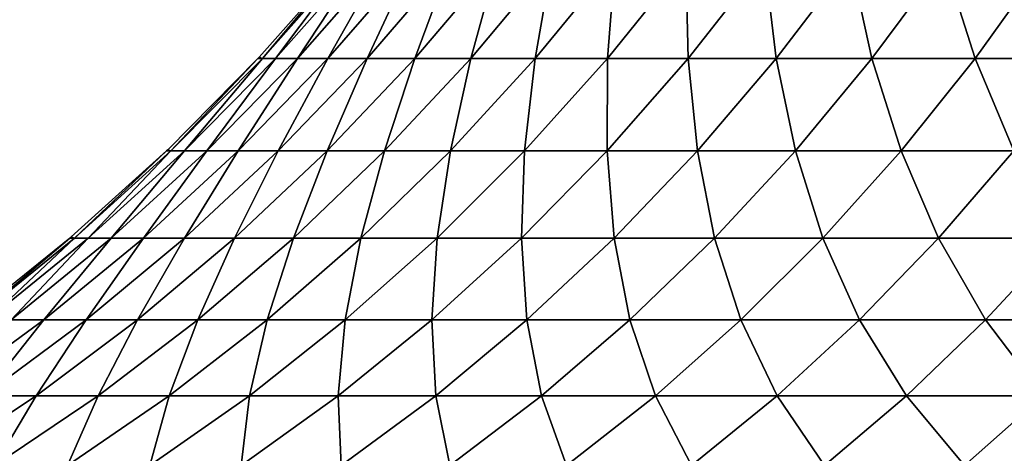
# Model space of a CAD drawing. Header units: millimetres. Extents: x -1052 to 2807, y 2 to 2368.
# Tile 961 of 1056: x -937.466 to -935.35, y 1299.146 to 1300.077. Entities that reach past the tile are written whole.
import ezdxf

# ---------------------------------------------------------------- set-up
doc = ezdxf.new("R2010")
doc.units = ezdxf.units.MM
doc.header["$LTSCALE"] = 41.718519
doc.layers.add('86', color=7, linetype='CONTINUOUS')

msp = doc.modelspace()

# ---------------------------------------------------------------- linework, layer by layer
at = {"layer": '86', "color": 7, "linetype": 'CONTINUOUS'}
for points in [[(-936.9511, 1299.9959), (-936.944, 1299.9934, 0.3898), (-936.768, 1300.2026), (-936.9511, 1299.9959)], [(-936.944, 1299.9934, 0.3898), (-936.9157, 1299.9934, 0.7788), (-936.7588, 1300.2026, 0.3809), (-936.944, 1299.9934, 0.3898)], [(-936.768, 1300.2026), (-936.944, 1299.9934, 0.3898), (-936.7588, 1300.2026, 0.3809), (-936.768, 1300.2026)], [(-936.9157, 1299.9934, 0.7788), (-936.8687, 1299.9934, 1.1659), (-936.7312, 1300.2026, 0.7609), (-936.9157, 1299.9934, 0.7788)], [(-936.7588, 1300.2026, 0.3809), (-936.9157, 1299.9934, 0.7788), (-936.7312, 1300.2026, 0.7609), (-936.7588, 1300.2026, 0.3809)], [(-936.8687, 1299.9934, 1.1659), (-936.8031, 1299.9934, 1.5502), (-936.6853, 1300.2026, 1.1391), (-936.8687, 1299.9934, 1.1659)], [(-936.7312, 1300.2026, 0.7609), (-936.8687, 1299.9934, 1.1659), (-936.6853, 1300.2026, 1.1391), (-936.7312, 1300.2026, 0.7609)], [(-936.8031, 1299.9934, 1.5502), (-936.7189, 1299.9934, 1.931), (-936.6212, 1300.2026, 1.5146), (-936.8031, 1299.9934, 1.5502)], [(-936.6853, 1300.2026, 1.1391), (-936.8031, 1299.9934, 1.5502), (-936.6212, 1300.2026, 1.5146), (-936.6853, 1300.2026, 1.1391)], [(-936.7189, 1299.9934, 1.931), (-936.6165, 1299.9934, 2.3072), (-936.539, 1300.2026, 1.8866), (-936.7189, 1299.9934, 1.931)], [(-936.6212, 1300.2026, 1.5146), (-936.7189, 1299.9934, 1.931), (-936.539, 1300.2026, 1.8866), (-936.6212, 1300.2026, 1.5146)], [(-936.6165, 1299.9934, 2.3072), (-936.496, 1299.9934, 2.6781), (-936.4389, 1300.2026, 2.2542), (-936.6165, 1299.9934, 2.3072)], [(-936.539, 1300.2026, 1.8866), (-936.6165, 1299.9934, 2.3072), (-936.4389, 1300.2026, 2.2542), (-936.539, 1300.2026, 1.8866)], [(-936.496, 1299.9934, 2.6781), (-936.3577, 1299.9934, 3.0427), (-936.3211, 1300.2026, 2.6166), (-936.496, 1299.9934, 2.6781)], [(-936.4389, 1300.2026, 2.2542), (-936.496, 1299.9934, 2.6781), (-936.3211, 1300.2026, 2.6166), (-936.4389, 1300.2026, 2.2542)], [(-936.3577, 1299.9934, 3.0427), (-936.202, 1299.9934, 3.4002), (-936.186, 1300.2026, 2.9728), (-936.3577, 1299.9934, 3.0427)], [(-936.3211, 1300.2026, 2.6166), (-936.3577, 1299.9934, 3.0427), (-936.186, 1300.2026, 2.9728), (-936.3211, 1300.2026, 2.6166)], [(-936.202, 1299.9934, 3.4002), (-936.0291, 1299.9934, 3.7498), (-936.0339, 1300.2026, 3.3221), (-936.202, 1299.9934, 3.4002)], [(-936.186, 1300.2026, 2.9728), (-936.202, 1299.9934, 3.4002), (-936.0339, 1300.2026, 3.3221), (-936.186, 1300.2026, 2.9728)], [(-936.0339, 1300.2026, 3.3221), (-936.0291, 1299.9934, 3.7498), (-935.865, 1300.2026, 3.6636), (-936.0339, 1300.2026, 3.3221)], [(-936.0291, 1299.9934, 3.7498), (-935.8396, 1299.9934, 4.0906), (-935.865, 1300.2026, 3.6636), (-936.0291, 1299.9934, 3.7498)], [(-935.865, 1300.2026, 3.6636), (-935.8396, 1299.9934, 4.0906), (-935.6799, 1300.2026, 3.9966), (-935.865, 1300.2026, 3.6636)], [(-935.8396, 1299.9934, 4.0906), (-935.6339, 1299.9934, 4.4218), (-935.6799, 1300.2026, 3.9966), (-935.8396, 1299.9934, 4.0906)], [(-935.6799, 1300.2026, 3.9966), (-935.6339, 1299.9934, 4.4218), (-935.4789, 1300.2026, 4.3202), (-935.6799, 1300.2026, 3.9966)], [(-935.6339, 1299.9934, 4.4218), (-935.4124, 1299.9934, 4.7427), (-935.4789, 1300.2026, 4.3202), (-935.6339, 1299.9934, 4.4218)], [(-935.4789, 1300.2026, 4.3202), (-935.4124, 1299.9934, 4.7427), (-935.2624, 1300.2026, 4.6338), (-935.4789, 1300.2026, 4.3202)], [(-935.4124, 1299.9934, 4.7427), (-935.1756, 1299.9934, 5.0526), (-935.2624, 1300.2026, 4.6338), (-935.4124, 1299.9934, 4.7427)], [(-937.1475, 1299.7974), (-937.1405, 1299.7949, 0.3993), (-936.9534, 1299.9934), (-937.1475, 1299.7974)], [(-937.1405, 1299.7949, 0.3993), (-937.1115, 1299.7949, 0.7977), (-936.944, 1299.9934, 0.3898), (-937.1405, 1299.7949, 0.3993)], [(-936.9534, 1299.9934), (-937.1405, 1299.7949, 0.3993), (-936.944, 1299.9934, 0.3898), (-936.9534, 1299.9934)], [(-937.1115, 1299.7949, 0.7977), (-937.0634, 1299.7949, 1.1943), (-936.9157, 1299.9934, 0.7788), (-937.1115, 1299.7949, 0.7977)], [(-936.944, 1299.9934, 0.3898), (-937.1115, 1299.7949, 0.7977), (-936.9157, 1299.9934, 0.7788), (-936.944, 1299.9934, 0.3898)], [(-937.0634, 1299.7949, 1.1943), (-936.9961, 1299.7949, 1.588), (-936.8687, 1299.9934, 1.1659), (-937.0634, 1299.7949, 1.1943)], [(-936.9157, 1299.9934, 0.7788), (-937.0634, 1299.7949, 1.1943), (-936.8687, 1299.9934, 1.1659), (-936.9157, 1299.9934, 0.7788)], [(-936.9961, 1299.7949, 1.588), (-936.9099, 1299.7949, 1.9781), (-936.8031, 1299.9934, 1.5502), (-936.9961, 1299.7949, 1.588)], [(-936.8687, 1299.9934, 1.1659), (-936.9961, 1299.7949, 1.588), (-936.8031, 1299.9934, 1.5502), (-936.8687, 1299.9934, 1.1659)], [(-936.9534, 1299.9934), (-936.944, 1299.9934, 0.3898), (-936.9511, 1299.9959), (-936.9534, 1299.9934)], [(-936.9099, 1299.7949, 1.9781), (-936.805, 1299.7949, 2.3635), (-936.7189, 1299.9934, 1.931), (-936.9099, 1299.7949, 1.9781)], [(-936.8031, 1299.9934, 1.5502), (-936.9099, 1299.7949, 1.9781), (-936.7189, 1299.9934, 1.931), (-936.8031, 1299.9934, 1.5502)], [(-936.805, 1299.7949, 2.3635), (-936.6816, 1299.7949, 2.7434), (-936.6165, 1299.9934, 2.3072), (-936.805, 1299.7949, 2.3635)], [(-936.7189, 1299.9934, 1.931), (-936.805, 1299.7949, 2.3635), (-936.6165, 1299.9934, 2.3072), (-936.7189, 1299.9934, 1.931)], [(-936.6816, 1299.7949, 2.7434), (-936.5399, 1299.7949, 3.1169), (-936.496, 1299.9934, 2.6781), (-936.6816, 1299.7949, 2.7434)], [(-936.6165, 1299.9934, 2.3072), (-936.6816, 1299.7949, 2.7434), (-936.496, 1299.9934, 2.6781), (-936.6165, 1299.9934, 2.3072)], [(-936.5399, 1299.7949, 3.1169), (-936.3804, 1299.7949, 3.4831), (-936.3577, 1299.9934, 3.0427), (-936.5399, 1299.7949, 3.1169)], [(-936.496, 1299.9934, 2.6781), (-936.5399, 1299.7949, 3.1169), (-936.3577, 1299.9934, 3.0427), (-936.496, 1299.9934, 2.6781)], [(-936.3804, 1299.7949, 3.4831), (-936.2033, 1299.7949, 3.8412), (-936.202, 1299.9934, 3.4002), (-936.3804, 1299.7949, 3.4831)], [(-936.3577, 1299.9934, 3.0427), (-936.3804, 1299.7949, 3.4831), (-936.202, 1299.9934, 3.4002), (-936.3577, 1299.9934, 3.0427)], [(-936.2033, 1299.7949, 3.8412), (-936.0092, 1299.7949, 4.1903), (-936.0291, 1299.9934, 3.7498), (-936.2033, 1299.7949, 3.8412)], [(-936.202, 1299.9934, 3.4002), (-936.2033, 1299.7949, 3.8412), (-936.0291, 1299.9934, 3.7498), (-936.202, 1299.9934, 3.4002)], [(-936.0291, 1299.9934, 3.7498), (-936.0092, 1299.7949, 4.1903), (-935.8396, 1299.9934, 4.0906), (-936.0291, 1299.9934, 3.7498)], [(-936.0092, 1299.7949, 4.1903), (-935.7984, 1299.7949, 4.5296), (-935.8396, 1299.9934, 4.0906), (-936.0092, 1299.7949, 4.1903)], [(-935.8396, 1299.9934, 4.0906), (-935.7984, 1299.7949, 4.5296), (-935.6339, 1299.9934, 4.4218), (-935.8396, 1299.9934, 4.0906)], [(-935.7984, 1299.7949, 4.5296), (-935.5715, 1299.7949, 4.8584), (-935.6339, 1299.9934, 4.4218), (-935.7984, 1299.7949, 4.5296)], [(-935.6339, 1299.9934, 4.4218), (-935.5715, 1299.7949, 4.8584), (-935.4124, 1299.9934, 4.7427), (-935.6339, 1299.9934, 4.4218)], [(-935.5715, 1299.7949, 4.8584), (-935.329, 1299.7949, 5.1758), (-935.4124, 1299.9934, 4.7427), (-935.5715, 1299.7949, 4.8584)], [(-935.4124, 1299.9934, 4.7427), (-935.329, 1299.7949, 5.1758), (-935.1756, 1299.9934, 5.0526), (-935.4124, 1299.9934, 4.7427)], [(-937.1501, 1299.7949), (-937.1405, 1299.7949, 0.3993), (-937.1475, 1299.7974), (-937.1501, 1299.7949)], [(-937.3547, 1299.6102), (-937.3477, 1299.6077, 0.4094), (-937.1501, 1299.7949), (-937.3547, 1299.6102)], [(-937.3477, 1299.6077, 0.4094), (-937.3181, 1299.6077, 0.8178), (-937.1405, 1299.7949, 0.3993), (-937.3477, 1299.6077, 0.4094)], [(-937.1501, 1299.7949), (-937.3477, 1299.6077, 0.4094), (-937.1405, 1299.7949, 0.3993), (-937.1501, 1299.7949)], [(-937.3181, 1299.6077, 0.8178), (-937.2687, 1299.6077, 1.2243), (-937.1115, 1299.7949, 0.7977), (-937.3181, 1299.6077, 0.8178)], [(-937.1405, 1299.7949, 0.3993), (-937.3181, 1299.6077, 0.8178), (-937.1115, 1299.7949, 0.7977), (-937.1405, 1299.7949, 0.3993)], [(-937.2687, 1299.6077, 1.2243), (-937.1998, 1299.6077, 1.6279), (-937.0634, 1299.7949, 1.1943), (-937.2687, 1299.6077, 1.2243)], [(-937.1115, 1299.7949, 0.7977), (-937.2687, 1299.6077, 1.2243), (-937.0634, 1299.7949, 1.1943), (-937.1115, 1299.7949, 0.7977)], [(-937.1998, 1299.6077, 1.6279), (-937.1114, 1299.6077, 2.0277), (-936.9961, 1299.7949, 1.588), (-937.1998, 1299.6077, 1.6279)], [(-937.0634, 1299.7949, 1.1943), (-937.1998, 1299.6077, 1.6279), (-936.9961, 1299.7949, 1.588), (-937.0634, 1299.7949, 1.1943)], [(-937.1114, 1299.6077, 2.0277), (-937.0038, 1299.6077, 2.4228), (-936.9099, 1299.7949, 1.9781), (-937.1114, 1299.6077, 2.0277)], [(-936.9961, 1299.7949, 1.588), (-937.1114, 1299.6077, 2.0277), (-936.9099, 1299.7949, 1.9781), (-936.9961, 1299.7949, 1.588)], [(-937.0038, 1299.6077, 2.4228), (-936.8773, 1299.6077, 2.8123), (-936.805, 1299.7949, 2.3635), (-937.0038, 1299.6077, 2.4228)], [(-936.9099, 1299.7949, 1.9781), (-937.0038, 1299.6077, 2.4228), (-936.805, 1299.7949, 2.3635), (-936.9099, 1299.7949, 1.9781)], [(-936.8773, 1299.6077, 2.8123), (-936.7321, 1299.6077, 3.1951), (-936.6816, 1299.7949, 2.7434), (-936.8773, 1299.6077, 2.8123)], [(-936.805, 1299.7949, 2.3635), (-936.8773, 1299.6077, 2.8123), (-936.6816, 1299.7949, 2.7434), (-936.805, 1299.7949, 2.3635)], [(-936.7321, 1299.6077, 3.1951), (-936.5686, 1299.6077, 3.5706), (-936.5399, 1299.7949, 3.1169), (-936.7321, 1299.6077, 3.1951)], [(-936.6816, 1299.7949, 2.7434), (-936.7321, 1299.6077, 3.1951), (-936.5399, 1299.7949, 3.1169), (-936.6816, 1299.7949, 2.7434)], [(-936.5686, 1299.6077, 3.5706), (-936.3871, 1299.6077, 3.9376), (-936.3804, 1299.7949, 3.4831), (-936.5686, 1299.6077, 3.5706)], [(-936.5399, 1299.7949, 3.1169), (-936.5686, 1299.6077, 3.5706), (-936.3804, 1299.7949, 3.4831), (-936.5399, 1299.7949, 3.1169)], [(-936.3871, 1299.6077, 3.9376), (-936.1881, 1299.6077, 4.2955), (-936.2033, 1299.7949, 3.8412), (-936.3871, 1299.6077, 3.9376)], [(-936.3804, 1299.7949, 3.4831), (-936.3871, 1299.6077, 3.9376), (-936.2033, 1299.7949, 3.8412), (-936.3804, 1299.7949, 3.4831)], [(-936.2033, 1299.7949, 3.8412), (-936.1881, 1299.6077, 4.2955), (-936.0092, 1299.7949, 4.1903), (-936.2033, 1299.7949, 3.8412)], [(-936.1881, 1299.6077, 4.2955), (-935.972, 1299.6077, 4.6433), (-936.0092, 1299.7949, 4.1903), (-936.1881, 1299.6077, 4.2955)], [(-936.0092, 1299.7949, 4.1903), (-935.972, 1299.6077, 4.6433), (-935.7984, 1299.7949, 4.5296), (-936.0092, 1299.7949, 4.1903)], [(-935.972, 1299.6077, 4.6433), (-935.7394, 1299.6077, 4.9803), (-935.7984, 1299.7949, 4.5296), (-935.972, 1299.6077, 4.6433)], [(-935.7984, 1299.7949, 4.5296), (-935.7394, 1299.6077, 4.9803), (-935.5715, 1299.7949, 4.8584), (-935.7984, 1299.7949, 4.5296)], [(-935.7394, 1299.6077, 4.9803), (-935.4908, 1299.6077, 5.3057), (-935.5715, 1299.7949, 4.8584), (-935.7394, 1299.6077, 4.9803)], [(-935.5715, 1299.7949, 4.8584), (-935.4908, 1299.6077, 5.3057), (-935.329, 1299.7949, 5.1758), (-935.5715, 1299.7949, 4.8584)], [(-935.4908, 1299.6077, 5.3057), (-935.2267, 1299.6077, 5.6187), (-935.329, 1299.7949, 5.1758), (-935.4908, 1299.6077, 5.3057)], [(-937.572, 1299.4349), (-937.5651, 1299.4323, 0.4199), (-937.3576, 1299.6077), (-937.572, 1299.4349)], [(-937.5651, 1299.4323, 0.4199), (-937.5347, 1299.4323, 0.8388), (-937.3477, 1299.6077, 0.4094), (-937.5651, 1299.4323, 0.4199)], [(-937.3576, 1299.6077), (-937.5651, 1299.4323, 0.4199), (-937.3477, 1299.6077, 0.4094), (-937.3576, 1299.6077)], [(-937.5347, 1299.4323, 0.8388), (-937.4841, 1299.4323, 1.2557), (-937.3181, 1299.6077, 0.8178), (-937.5347, 1299.4323, 0.8388)], [(-937.3477, 1299.6077, 0.4094), (-937.5347, 1299.4323, 0.8388), (-937.3181, 1299.6077, 0.8178), (-937.3477, 1299.6077, 0.4094)], [(-937.4841, 1299.4323, 1.2557), (-937.4134, 1299.4323, 1.6697), (-937.2687, 1299.6077, 1.2243), (-937.4841, 1299.4323, 1.2557)], [(-937.3181, 1299.6077, 0.8178), (-937.4841, 1299.4323, 1.2557), (-937.2687, 1299.6077, 1.2243), (-937.3181, 1299.6077, 0.8178)], [(-937.4134, 1299.4323, 1.6697), (-937.3228, 1299.4323, 2.0798), (-937.1998, 1299.6077, 1.6279), (-937.4134, 1299.4323, 1.6697)], [(-937.2687, 1299.6077, 1.2243), (-937.4134, 1299.4323, 1.6697), (-937.1998, 1299.6077, 1.6279), (-937.2687, 1299.6077, 1.2243)], [(-937.3576, 1299.6077), (-937.3477, 1299.6077, 0.4094), (-937.3547, 1299.6102), (-937.3576, 1299.6077)], [(-937.3228, 1299.4323, 2.0798), (-937.2124, 1299.4323, 2.4851), (-937.1114, 1299.6077, 2.0277), (-937.3228, 1299.4323, 2.0798)], [(-937.1998, 1299.6077, 1.6279), (-937.3228, 1299.4323, 2.0798), (-937.1114, 1299.6077, 2.0277), (-937.1998, 1299.6077, 1.6279)], [(-937.2124, 1299.4323, 2.4851), (-937.0826, 1299.4323, 2.8845), (-937.0038, 1299.6077, 2.4228), (-937.2124, 1299.4323, 2.4851)], [(-937.1114, 1299.6077, 2.0277), (-937.2124, 1299.4323, 2.4851), (-937.0038, 1299.6077, 2.4228), (-937.1114, 1299.6077, 2.0277)], [(-937.0826, 1299.4323, 2.8845), (-936.9337, 1299.4323, 3.2772), (-936.8773, 1299.6077, 2.8123), (-937.0826, 1299.4323, 2.8845)], [(-937.0038, 1299.6077, 2.4228), (-937.0826, 1299.4323, 2.8845), (-936.8773, 1299.6077, 2.8123), (-937.0038, 1299.6077, 2.4228)], [(-936.9337, 1299.4323, 3.2772), (-936.766, 1299.4323, 3.6623), (-936.7321, 1299.6077, 3.1951), (-936.9337, 1299.4323, 3.2772)], [(-936.8773, 1299.6077, 2.8123), (-936.9337, 1299.4323, 3.2772), (-936.7321, 1299.6077, 3.1951), (-936.8773, 1299.6077, 2.8123)], [(-936.766, 1299.4323, 3.6623), (-936.5798, 1299.4323, 4.0388), (-936.5686, 1299.6077, 3.5706), (-936.766, 1299.4323, 3.6623)], [(-936.7321, 1299.6077, 3.1951), (-936.766, 1299.4323, 3.6623), (-936.5686, 1299.6077, 3.5706), (-936.7321, 1299.6077, 3.1951)], [(-936.5798, 1299.4323, 4.0388), (-936.3757, 1299.4323, 4.4058), (-936.3871, 1299.6077, 3.9376), (-936.5798, 1299.4323, 4.0388)], [(-936.5686, 1299.6077, 3.5706), (-936.5798, 1299.4323, 4.0388), (-936.3871, 1299.6077, 3.9376), (-936.5686, 1299.6077, 3.5706)], [(-936.3871, 1299.6077, 3.9376), (-936.3757, 1299.4323, 4.4058), (-936.1881, 1299.6077, 4.2955), (-936.3871, 1299.6077, 3.9376)], [(-936.3757, 1299.4323, 4.4058), (-936.1541, 1299.4323, 4.7626), (-936.1881, 1299.6077, 4.2955), (-936.3757, 1299.4323, 4.4058)], [(-936.1881, 1299.6077, 4.2955), (-936.1541, 1299.4323, 4.7626), (-935.972, 1299.6077, 4.6433), (-936.1881, 1299.6077, 4.2955)], [(-936.1541, 1299.4323, 4.7626), (-935.9155, 1299.4323, 5.1083), (-935.972, 1299.6077, 4.6433), (-936.1541, 1299.4323, 4.7626)], [(-935.972, 1299.6077, 4.6433), (-935.9155, 1299.4323, 5.1083), (-935.7394, 1299.6077, 4.9803), (-935.972, 1299.6077, 4.6433)], [(-935.9155, 1299.4323, 5.1083), (-935.6605, 1299.4323, 5.442), (-935.7394, 1299.6077, 4.9803), (-935.9155, 1299.4323, 5.1083)], [(-935.7394, 1299.6077, 4.9803), (-935.6605, 1299.4323, 5.442), (-935.4908, 1299.6077, 5.3057), (-935.7394, 1299.6077, 4.9803)], [(-935.6605, 1299.4323, 5.442), (-935.3897, 1299.4323, 5.763), (-935.4908, 1299.6077, 5.3057), (-935.6605, 1299.4323, 5.442)], [(-935.4908, 1299.6077, 5.3057), (-935.3897, 1299.4323, 5.763), (-935.2267, 1299.6077, 5.6187), (-935.4908, 1299.6077, 5.3057)], [(-935.3897, 1299.4323, 5.763), (-935.1036, 1299.4323, 6.0706), (-935.2267, 1299.6077, 5.6187), (-935.3897, 1299.4323, 5.763)], [(-937.6363, 1299.2694, 1.7134), (-937.5433, 1299.2694, 2.1342), (-937.4134, 1299.4323, 1.6697), (-937.6363, 1299.2694, 1.7134)], [(-937.4841, 1299.4323, 1.2557), (-937.6363, 1299.2694, 1.7134), (-937.4134, 1299.4323, 1.6697), (-937.4841, 1299.4323, 1.2557)], [(-937.5433, 1299.2694, 2.1342), (-937.43, 1299.2694, 2.55), (-937.3228, 1299.4323, 2.0798), (-937.5433, 1299.2694, 2.1342)], [(-937.4134, 1299.4323, 1.6697), (-937.5433, 1299.2694, 2.1342), (-937.3228, 1299.4323, 2.0798), (-937.4134, 1299.4323, 1.6697)], [(-937.43, 1299.2694, 2.55), (-937.2969, 1299.2694, 2.9599), (-937.2124, 1299.4323, 2.4851), (-937.43, 1299.2694, 2.55)], [(-937.3228, 1299.4323, 2.0798), (-937.43, 1299.2694, 2.55), (-937.2124, 1299.4323, 2.4851), (-937.3228, 1299.4323, 2.0798)], [(-937.2969, 1299.2694, 2.9599), (-937.144, 1299.2694, 3.3629), (-937.0826, 1299.4323, 2.8845), (-937.2969, 1299.2694, 2.9599)], [(-937.2124, 1299.4323, 2.4851), (-937.2969, 1299.2694, 2.9599), (-937.0826, 1299.4323, 2.8845), (-937.2124, 1299.4323, 2.4851)], [(-937.144, 1299.2694, 3.3629), (-936.9719, 1299.2694, 3.758), (-936.9337, 1299.4323, 3.2772), (-937.144, 1299.2694, 3.3629)], [(-937.0826, 1299.4323, 2.8845), (-937.144, 1299.2694, 3.3629), (-936.9337, 1299.4323, 3.2772), (-937.0826, 1299.4323, 2.8845)], [(-936.9719, 1299.2694, 3.758), (-936.7809, 1299.2694, 4.1443), (-936.766, 1299.4323, 3.6623), (-936.9719, 1299.2694, 3.758)], [(-936.9337, 1299.4323, 3.2772), (-936.9719, 1299.2694, 3.758), (-936.766, 1299.4323, 3.6623), (-936.9337, 1299.4323, 3.2772)], [(-936.7809, 1299.2694, 4.1443), (-936.5715, 1299.2694, 4.521), (-936.5798, 1299.4323, 4.0388), (-936.7809, 1299.2694, 4.1443)], [(-936.766, 1299.4323, 3.6623), (-936.7809, 1299.2694, 4.1443), (-936.5798, 1299.4323, 4.0388), (-936.766, 1299.4323, 3.6623)], [(-936.5798, 1299.4323, 4.0388), (-936.5715, 1299.2694, 4.521), (-936.3757, 1299.4323, 4.4058), (-936.5798, 1299.4323, 4.0388)], [(-936.5715, 1299.2694, 4.521), (-936.3441, 1299.2694, 4.8871), (-936.3757, 1299.4323, 4.4058), (-936.5715, 1299.2694, 4.521)], [(-936.3757, 1299.4323, 4.4058), (-936.3441, 1299.2694, 4.8871), (-936.1541, 1299.4323, 4.7626), (-936.3757, 1299.4323, 4.4058)], [(-936.3441, 1299.2694, 4.8871), (-936.0992, 1299.2694, 5.2418), (-936.1541, 1299.4323, 4.7626), (-936.3441, 1299.2694, 4.8871)], [(-936.1541, 1299.4323, 4.7626), (-936.0992, 1299.2694, 5.2418), (-935.9155, 1299.4323, 5.1083), (-936.1541, 1299.4323, 4.7626)], [(-936.0992, 1299.2694, 5.2418), (-935.8376, 1299.2694, 5.5842), (-935.9155, 1299.4323, 5.1083), (-936.0992, 1299.2694, 5.2418)], [(-935.9155, 1299.4323, 5.1083), (-935.8376, 1299.2694, 5.5842), (-935.6605, 1299.4323, 5.442), (-935.9155, 1299.4323, 5.1083)], [(-935.8376, 1299.2694, 5.5842), (-935.5597, 1299.2694, 5.9136), (-935.6605, 1299.4323, 5.442), (-935.8376, 1299.2694, 5.5842)], [(-935.6605, 1299.4323, 5.442), (-935.5597, 1299.2694, 5.9136), (-935.3897, 1299.4323, 5.763), (-935.6605, 1299.4323, 5.442)], [(-935.5597, 1299.2694, 5.9136), (-935.2662, 1299.2694, 6.2292), (-935.3897, 1299.4323, 5.763), (-935.5597, 1299.2694, 5.9136)], [(-935.3897, 1299.4323, 5.763), (-935.2662, 1299.2694, 6.2292), (-935.1036, 1299.4323, 6.0706), (-935.3897, 1299.4323, 5.763)], [(-937.6561, 1299.1195, 2.6175), (-937.5194, 1299.1195, 3.0382), (-937.43, 1299.2694, 2.55), (-937.6561, 1299.1195, 2.6175)], [(-937.5433, 1299.2694, 2.1342), (-937.6561, 1299.1195, 2.6175), (-937.43, 1299.2694, 2.55), (-937.5433, 1299.2694, 2.1342)], [(-937.5194, 1299.1195, 3.0382), (-937.3625, 1299.1195, 3.4518), (-937.2969, 1299.2694, 2.9599), (-937.5194, 1299.1195, 3.0382)], [(-937.43, 1299.2694, 2.55), (-937.5194, 1299.1195, 3.0382), (-937.2969, 1299.2694, 2.9599), (-937.43, 1299.2694, 2.55)], [(-937.3625, 1299.1195, 3.4518), (-937.1858, 1299.1195, 3.8574), (-937.144, 1299.2694, 3.3629), (-937.3625, 1299.1195, 3.4518)], [(-937.2969, 1299.2694, 2.9599), (-937.3625, 1299.1195, 3.4518), (-937.144, 1299.2694, 3.3629), (-937.2969, 1299.2694, 2.9599)], [(-937.1858, 1299.1195, 3.8574), (-936.9898, 1299.1195, 4.2539), (-936.9719, 1299.2694, 3.758), (-937.1858, 1299.1195, 3.8574)], [(-937.144, 1299.2694, 3.3629), (-937.1858, 1299.1195, 3.8574), (-936.9719, 1299.2694, 3.758), (-937.144, 1299.2694, 3.3629)], [(-936.9898, 1299.1195, 4.2539), (-936.7748, 1299.1195, 4.6406), (-936.7809, 1299.2694, 4.1443), (-936.9898, 1299.1195, 4.2539)], [(-936.9719, 1299.2694, 3.758), (-936.9898, 1299.1195, 4.2539), (-936.7809, 1299.2694, 4.1443), (-936.9719, 1299.2694, 3.758)], [(-936.7809, 1299.2694, 4.1443), (-936.7748, 1299.1195, 4.6406), (-936.5715, 1299.2694, 4.521), (-936.7809, 1299.2694, 4.1443)], [(-936.7748, 1299.1195, 4.6406), (-936.5414, 1299.1195, 5.0163), (-936.5715, 1299.2694, 4.521), (-936.7748, 1299.1195, 4.6406)], [(-936.5715, 1299.2694, 4.521), (-936.5414, 1299.1195, 5.0163), (-936.3441, 1299.2694, 4.8871), (-936.5715, 1299.2694, 4.521)], [(-936.5414, 1299.1195, 5.0163), (-936.2901, 1299.1195, 5.3804), (-936.3441, 1299.2694, 4.8871), (-936.5414, 1299.1195, 5.0163)], [(-936.3441, 1299.2694, 4.8871), (-936.2901, 1299.1195, 5.3804), (-936.0992, 1299.2694, 5.2418), (-936.3441, 1299.2694, 4.8871)], [(-936.2901, 1299.1195, 5.3804), (-936.0215, 1299.1195, 5.7319), (-936.0992, 1299.2694, 5.2418), (-936.2901, 1299.1195, 5.3804)], [(-936.0992, 1299.2694, 5.2418), (-936.0215, 1299.1195, 5.7319), (-935.8376, 1299.2694, 5.5842), (-936.0992, 1299.2694, 5.2418)], [(-936.0215, 1299.1195, 5.7319), (-935.7362, 1299.1195, 6.07), (-935.8376, 1299.2694, 5.5842), (-936.0215, 1299.1195, 5.7319)], [(-935.8376, 1299.2694, 5.5842), (-935.7362, 1299.1195, 6.07), (-935.5597, 1299.2694, 5.9136), (-935.8376, 1299.2694, 5.5842)], [(-935.7362, 1299.1195, 6.07), (-935.4349, 1299.1195, 6.394), (-935.5597, 1299.2694, 5.9136), (-935.7362, 1299.1195, 6.07)], [(-935.5597, 1299.2694, 5.9136), (-935.4349, 1299.1195, 6.394), (-935.2662, 1299.2694, 6.2292), (-935.5597, 1299.2694, 5.9136)], [(-935.4349, 1299.1195, 6.394), (-935.1184, 1299.1195, 6.703), (-935.2662, 1299.2694, 6.2292), (-935.4349, 1299.1195, 6.394)]]:
    msp.add_3dface(points, dxfattribs=at)

doc.saveas('drawing.dxf')
